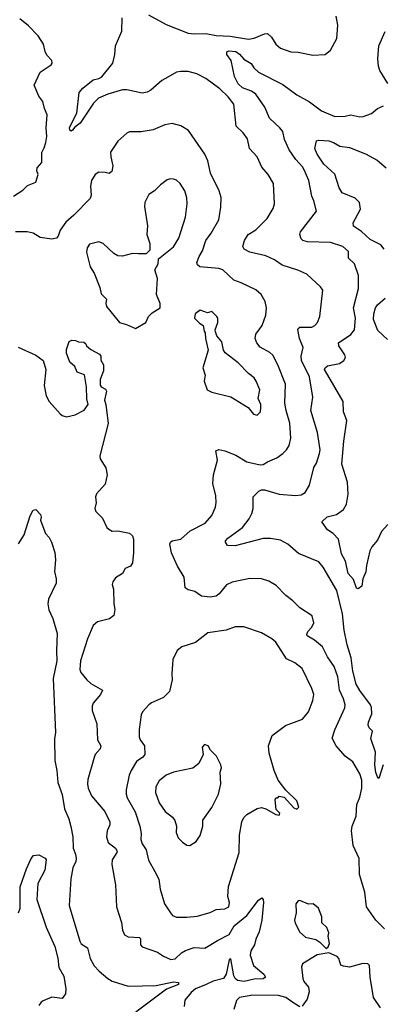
# Model space of a CAD drawing. Extents: x 1995161 to 2088924, y 769148 to 906007.
# Tile 304 of 335: x 2030085 to 2032559, y 883700 to 890422. Entities that reach past the tile are written whole.
import ezdxf

# ---------------------------------------------------------------- set-up
doc = ezdxf.new("R2010")
doc.units = 0

msp = doc.modelspace()

# ---------------------------------------------------------------- linework, layer by layer
at = {"layer": '0CON20XD'}
for points in [[(2030964.6, 890454.6), (2031085, 890388.9), (2031235, 890331.5), (2031275, 890326.1), (2031355, 890328), (2031425.3, 890314.7), (2031520.5, 890310.5), (2031645, 890290.4), (2031685, 890295.4), (2031755, 890326.4), (2031775, 890328.9), (2031803.8, 890303.8), (2031832, 890255), (2031865, 890228), (2031935, 890202.5), (2031985, 890200.8), (2032085, 890180), (2032170, 890185), (2032206, 890215), (2032248.8, 890295), (2032256, 890385), (2032243.3, 890446.7)], [(2030042.3, 889217.7), (2030105, 889257.5), (2030138.6, 889291.4), (2030195, 889312), (2030210, 889365), (2030201.3, 889391.3), (2030205, 889411.2), (2030235, 889447.5), (2030235.7, 889515), (2030252.7, 889547.3), (2030262.7, 889585), (2030269.1, 889625), (2030264.3, 889685), (2030272.4, 889772.4), (2030253.3, 889815), (2030243.1, 889865), (2030215, 889900), (2030184.4, 889975.6), (2030225, 890063.8), (2030300, 890115), (2030306.2, 890125), (2030303.3, 890145), (2030269.3, 890179.3), (2030257.5, 890205), (2030247.5, 890255), (2030211.7, 890311.7), (2030145, 890380), (2030085, 890428.8)], [(2032564.3, 885335.7), (2032535, 885242.5), (2032525, 885252.5), (2032515, 885283.3), (2032506.7, 885335), (2032511.3, 885421.3), (2032479.4, 885515), (2032491.2, 885565), (2032468.3, 885588.3), (2032462.5, 885605), (2032464.5, 885625), (2032487, 885683), (2032485, 885726), (2032477.5, 885745), (2032405, 885841.2), (2032380.6, 885885), (2032357.5, 885975), (2032347, 886065), (2032319.7, 886155), (2032298.5, 886255), (2032286.7, 886365), (2032247.5, 886525), (2032156, 886685), (2032125, 886721.4), (2031987.2, 886777.2), (2031915, 886842.5), (2031865, 886868.6), (2031795, 886879.4), (2031745, 886880), (2031555, 886829.4), (2031503.1, 886833.1), (2031488.8, 886855), (2031490, 886865), (2031505, 886882), (2031605, 886954.3), (2031651.1, 887015), (2031668.8, 887051.2), (2031676.7, 887085), (2031677.5, 887165), (2031715.6, 887204.4), (2031735, 887212.9), (2031755, 887212.5), (2031855, 887183.5), (2031966.9, 887173.1), (2032005, 887178.8), (2032032.5, 887195), (2032061.4, 887245), (2032091.4, 887365), (2032109.4, 887395), (2032130.3, 887459.7), (2032134.3, 887485.7), (2032115.5, 887605), (2032072.1, 887755), (2032085.4, 887845), (2032061.8, 887985), (2032006.4, 888095), (2032004.5, 888125), (2032019.5, 888185), (2031993.5, 888245), (2031982.5, 888307.5), (2031983.8, 888315), (2031996.7, 888323.3), (2032076.9, 888323.1), (2032099.4, 888335), (2032116.7, 888355), (2032133.5, 888395), (2032151.9, 888575), (2032138, 888598), (2032044.4, 888684.4), (2031982.1, 888712.1), (2031876.4, 888746.4), (2031823.3, 888783.3), (2031765, 888811.2), (2031655, 888834.6), (2031615.7, 888855), (2031606.5, 888875), (2031618.6, 888915), (2031644, 888955), (2031695, 888987.1), (2031773.8, 889065), (2031815, 889133.3), (2031822.5, 889165), (2031817.5, 889305), (2031780.8, 889365), (2031735.8, 889415), (2031705.7, 889485), (2031652.2, 889542.2), (2031638.9, 889608.9), (2031609.1, 889649.1), (2031562.5, 889695), (2031546.7, 889845), (2031508.1, 889895), (2031449.4, 889949.4), (2031355, 890022), (2031293.2, 890053.2), (2031235, 890069.5), (2031185, 890069.5), (2031155, 890063.1), (2031095, 890031.1), (2031055, 890006.4), (2030979.5, 889940.5), (2030955, 889927.5), (2030921.2, 889921.2), (2030815, 889943.5), (2030785, 889944.4), (2030685, 889913.8), (2030623.1, 889886.9), (2030587.6, 889852.4), (2030496.5, 889715), (2030461.3, 889688.7), (2030445, 889668), (2030435, 889662), (2030427.1, 889667.1), (2030425, 889686.2), (2030473.8, 889785), (2030490, 889925), (2030515.5, 889954.5), (2030585, 890012), (2030625, 890020), (2030645, 890032.9), (2030720, 890125), (2030734, 890185), (2030739.4, 890245), (2030781.2, 890345), (2030784.6, 890435)], [(2032595.9, 889985.9), (2032541.2, 890075), (2032532, 890105), (2032527.5, 890155), (2032535.9, 890244.1), (2032577.6, 890342.4)], [(2032596.4, 886975), (2032552.5, 886927.5), (2032525, 886869.2), (2032487, 886823), (2032473.4, 886796.6), (2032450, 886695), (2032446.8, 886653.2), (2032426.7, 886605), (2032418.8, 886555), (2032395, 886537.5), (2032381.7, 886541.7), (2032361.2, 886601.2), (2032325, 886641.2), (2032306.8, 886725), (2032281.5, 886775), (2032259.4, 886875), (2032224.6, 886914.6), (2032185, 886940), (2032146.7, 886995), (2032182.6, 887027.4), (2032246.6, 887043.4), (2032295, 887078.1), (2032315, 887113.8), (2032326.5, 887183.5), (2032321.1, 887265), (2032283.1, 887386.9), (2032296.1, 887543.9), (2032316.1, 887685), (2032293.1, 887745), (2032292.5, 887815), (2032250.4, 887885), (2032165.4, 888035), (2032168.5, 888045), (2032185, 888058.2), (2032266.2, 888075), (2032296.2, 888095), (2032308, 888115), (2032302.9, 888135), (2032263.1, 888195), (2032260, 888215), (2032345, 888271.9), (2032368.9, 888305), (2032376.2, 888385), (2032362.7, 888455), (2032397, 888587), (2032396, 888675), (2032370, 888755), (2032328.1, 888795), (2032328.9, 888838.9), (2032288.8, 888875), (2032205, 888902.1), (2032047.5, 888905), (2032016.7, 888915), (2032005.8, 888925.8), (2031996, 888955), (2032000, 888975), (2032110.8, 889115), (2032092.5, 889185), (2032076.9, 889216.9), (2032057.1, 889325), (2032025, 889397.5), (2032015, 889416.7), (2031967.8, 889467.8), (2031924, 889535), (2031890.9, 889605), (2031879.1, 889659.1), (2031859.5, 889685), (2031789.2, 889749.2), (2031758.4, 889825), (2031695, 889913.8), (2031665.6, 889935.6), (2031605, 889956.6), (2031575.3, 889985), (2031549.7, 890035), (2031527.1, 890145), (2031498, 890185), (2031498, 890202), (2031510.9, 890209.1), (2031560, 890205), (2031585, 890187.3), (2031613.5, 890153.5), (2031663.1, 890123.1), (2031683.3, 890093.3), (2031715, 890063.5), (2031879.8, 889979.8), (2031975, 889910.5), (2032062.1, 889862.1), (2032145, 889799.2), (2032235, 889762.5), (2032305, 889764), (2032345, 889773.8), (2032405, 889760), (2032428, 889762), (2032485, 889781.2), (2032526.7, 889815), (2032566.7, 889833.3)], [(2032574.3, 884214.3), (2032515.6, 884275), (2032450, 884365), (2032439.2, 884465), (2032403.9, 884585), (2032400.9, 884695), (2032360.5, 884785), (2032349.2, 884885), (2032353.8, 884916.2), (2032381.2, 884985), (2032384.7, 885065), (2032405.2, 885114.8), (2032419.3, 885175), (2032420, 885230), (2032405, 885272.9), (2032357.5, 885355), (2032305, 885394.2), (2032244, 885465), (2032217.5, 885517.5), (2032235.3, 885574.7), (2032302.5, 885725), (2032304.3, 885745), (2032293.9, 885786.1), (2032267.8, 885845), (2032256.2, 885935), (2032229.5, 886005), (2032185, 886072.5), (2032151.5, 886141.5), (2032096.7, 886186.7), (2032045.6, 886215.6), (2032042.9, 886225), (2032050.6, 886245), (2032077.5, 886275), (2032092.5, 886305), (2032081.2, 886351.2), (2031995, 886406.7), (2031948.8, 886455), (2031900.3, 886490.3), (2031835, 886560), (2031785, 886588.8), (2031735, 886604), (2031655, 886607.5), (2031535, 886582.5), (2031496.6, 886563.4), (2031446.7, 886503.3), (2031425, 886485.6), (2031385, 886480.4), (2031325, 886486.9), (2031279.1, 886519.1), (2031235, 886528.8), (2031213.3, 886543.3), (2031206.2, 886615), (2031160.9, 886690.9), (2031121.3, 886781.3), (2031109.5, 886840.5), (2031114.2, 886855.8), (2031125, 886863.8), (2031185, 886875.6), (2031248.5, 886931.5), (2031350, 886985), (2031395, 887036.2), (2031420, 887095), (2031425.7, 887125), (2031422.1, 887172.1), (2031401.9, 887255), (2031407.1, 887315), (2031434.2, 887415), (2031422.3, 887477.7), (2031442.9, 887487.1), (2031485, 887479.5), (2031558.4, 887448.4), (2031635, 887404.4), (2031725, 887382), (2031745, 887385.8), (2031775, 887404.4), (2031839.8, 887430.2), (2031879.1, 887460.9), (2031905, 887485.8), (2031923.3, 887515), (2031934.6, 887565), (2031928.2, 887668.2), (2031902.1, 887755), (2031894.6, 887805), (2031897.3, 887935), (2031845.5, 888065), (2031810.8, 888130.8), (2031790.8, 888150.8), (2031725, 888185.5), (2031701.8, 888215), (2031690.5, 888245), (2031695.6, 888275), (2031738.9, 888335), (2031764.3, 888405), (2031768, 888455), (2031759.1, 888499.1), (2031731.2, 888545), (2031695, 888577.5), (2031595, 888625.6), (2031545, 888642.9), (2031470, 888715), (2031443.4, 888723.4), (2031313.8, 888735), (2031298.9, 888748.9), (2031293.1, 888765), (2031310, 888805), (2031331.1, 888845), (2031355.6, 888915), (2031391.9, 888965), (2031443.2, 889056.8), (2031457.3, 889142.7), (2031459.1, 889209.1), (2031445.7, 889255), (2031385.6, 889375), (2031368.3, 889458.3), (2031348.6, 889505), (2031236, 889665), (2031185, 889697.5), (2031125, 889714.2), (2031075, 889704.3), (2030995, 889671.4), (2030914.1, 889655.9), (2030835, 889655.7), (2030815, 889648), (2030755, 889593.3), (2030705, 889517.5), (2030705.6, 889485), (2030720, 889425), (2030714.4, 889385.6), (2030695, 889372), (2030668.1, 889378.1), (2030625, 889382.5), (2030598.8, 889365), (2030574, 889325), (2030567.5, 889285), (2030572.2, 889225), (2030565, 889202.5), (2030455, 889088.6), (2030398.9, 889041.1), (2030360.6, 888985), (2030347.5, 888945), (2030335, 888930), (2030305, 888923.3), (2030225, 888936.4), (2030176, 888965), (2030135, 888973.8), (2030055, 888973.1)], [(2032571.2, 888855), (2032548.1, 888885), (2032475, 888921.2), (2032417.4, 888977.4), (2032362.1, 889012.1), (2032360.8, 889035), (2032410.3, 889129.7), (2032402.5, 889175), (2032374.5, 889204.5), (2032285, 889239.2), (2032265, 889274), (2032235, 889368.8), (2032160, 889435), (2032115, 889503.3), (2032097.5, 889542.5), (2032110, 889595), (2032125, 889600), (2032195, 889595.6), (2032226.2, 889585), (2032268.7, 889558.7), (2032335, 889550.5), (2032445, 889507.1), (2032523.7, 889463.7), (2032585, 889411.9)], [(2030875, 888313.3), (2030945, 888354), (2030964.3, 888395.7), (2030988.3, 888421.7), (2031042.5, 888455), (2031043.3, 888485), (2031017.5, 888545), (2031026, 888655), (2031006.2, 888715), (2031030, 888755), (2031030.7, 888789.3), (2031135, 888871.2), (2031169.6, 888930.4), (2031215.5, 889075), (2031227.5, 889165), (2031225.4, 889205.4), (2031211.1, 889255), (2031179.2, 889305), (2031155, 889325.8), (2031135, 889334.2), (2031114.1, 889335.9), (2031091.7, 889328.3), (2031045, 889293.8), (2031005, 889253.8), (2030965, 889230), (2030938, 889175), (2030936.1, 889146.1), (2030957.5, 889015), (2030952, 888955), (2030972.5, 888895), (2030971.7, 888848.3), (2030947, 888823), (2030895, 888823.8), (2030855, 888826.2), (2030785, 888808.8), (2030755, 888811.2), (2030725.9, 888825.9), (2030655, 888893.8), (2030625, 888906), (2030561.2, 888888.8), (2030544, 888865), (2030541.4, 888835), (2030565.9, 888735.9), (2030591.7, 888691.7), (2030632.5, 888595), (2030640.3, 888550.3), (2030676, 888515), (2030671.4, 888485), (2030678, 888465), (2030765, 888355.5), (2030812.3, 888342.3), (2030875, 888313.3)], [(2032595, 888240), (2032529.4, 888299.4), (2032498.4, 888375), (2032500, 888415), (2032512.4, 888455), (2032526.4, 888475), (2032578.5, 888521.5)], [(2031705, 887722.5), (2031728.8, 887745), (2031730.8, 887775), (2031729.2, 887795), (2031712.5, 887835), (2031722.5, 887895), (2031699.2, 887955), (2031685, 887976), (2031645, 888006), (2031575, 888078.6), (2031487.3, 888147.3), (2031476.1, 888166.1), (2031465, 888222.5), (2031430, 888265), (2031420.7, 888290.7), (2031417.5, 888305), (2031436.2, 888355), (2031436.7, 888385), (2031430, 888395), (2031395, 888430), (2031365, 888420), (2031315, 888440), (2031282.5, 888415), (2031277.5, 888385), (2031310.7, 888350.7), (2031337.5, 888335), (2031342.5, 888295), (2031350, 888285), (2031352, 888245), (2031370, 888165), (2031334.1, 888045.9), (2031350, 887995), (2031343.8, 887955), (2031363.3, 887895), (2031395, 887880), (2031525, 887848), (2031642.5, 887775), (2031679.3, 887729.3), (2031705, 887722.5)], [(2030075, 888186.2), (2030195, 888131.2), (2030243.8, 888095), (2030262.5, 888035), (2030250.6, 887925), (2030264.4, 887855), (2030285, 887816.2), (2030360.3, 887730.3), (2030375, 887719.2), (2030405, 887710.8), (2030462.5, 887725), (2030525, 887756), (2030551.4, 887795), (2030542.9, 887832.9), (2030541.2, 887915), (2030527, 887997), (2030477.5, 888015), (2030460, 888055), (2030426.7, 888085), (2030403.3, 888145), (2030405, 888170), (2030422.5, 888225), (2030440, 888235), (2030465, 888232.5), (2030485, 888222.5), (2030521.7, 888221.7), (2030535, 888210), (2030540, 888195), (2030570.7, 888170.7), (2030629.3, 888139.3), (2030637.5, 888125), (2030638.3, 888098.3), (2030657.5, 888065), (2030656.7, 888025), (2030633.3, 887965), (2030633, 887927), (2030640, 887915), (2030669.3, 887899.3), (2030676.4, 887886.4), (2030663.8, 887825), (2030672.9, 887795), (2030688.8, 887665), (2030630.6, 887445), (2030634.4, 887425), (2030672, 887362), (2030682, 887315), (2030668.9, 887251.1), (2030607.8, 887185), (2030602.5, 887165), (2030605.5, 887124.5), (2030597.1, 887085), (2030605, 887063.8), (2030648.8, 887018.8), (2030680, 886955), (2030692.7, 886942.7), (2030715, 886931.2), (2030755, 886932.5), (2030835, 886915.8), (2030855, 886898.8), (2030861.4, 886875), (2030860.8, 886785), (2030853.3, 886713.3), (2030839.7, 886690.3), (2030805, 886676.2), (2030785, 886640), (2030738.3, 886611.7), (2030720, 886585), (2030716.7, 886565), (2030723.8, 886535), (2030726, 886435), (2030733.8, 886395), (2030726.7, 886355), (2030697.7, 886332.3), (2030615, 886310.8), (2030586, 886285), (2030547.1, 886195), (2030500, 886045), (2030495.8, 885985), (2030502, 885965), (2030542.5, 885915), (2030570.6, 885890.6), (2030650, 885845), (2030635.8, 885815), (2030585.8, 885755), (2030578.6, 885735), (2030580, 885705), (2030611.9, 885615), (2030614.4, 885505), (2030638.1, 885465), (2030632.9, 885445), (2030600.6, 885405), (2030593.1, 885385), (2030550.4, 885235), (2030547.3, 885205), (2030552.9, 885175), (2030573.6, 885123.6), (2030664.5, 885015), (2030700, 884945), (2030700, 884925), (2030682.5, 884885), (2030675.9, 884844.1), (2030688.6, 884805), (2030738.5, 884765), (2030748.9, 884745), (2030748.1, 884735), (2030716, 884685), (2030714.2, 884655), (2030737.5, 884515), (2030744.3, 884365), (2030778.3, 884258.3), (2030785.9, 884205.9), (2030800, 884175), (2030825, 884161.4), (2030903.3, 884155), (2030910, 884145), (2030910, 884105), (2030920.9, 884090.9), (2031025, 884056), (2031065, 884028.8), (2031115, 884005.7), (2031145, 884010.6), (2031188, 884052), (2031215, 884068.1), (2031275, 884088.6), (2031347.3, 884082.7), (2031434.2, 884134.2), (2031515, 884176.7), (2031548.8, 884235), (2031635, 884306), (2031715, 884410), (2031735.8, 884425.8), (2031745.5, 884415.5), (2031748.6, 884395), (2031737.7, 884275), (2031718.2, 884195), (2031695.6, 884145), (2031686.4, 884105), (2031662.5, 884065), (2031656.8, 884035), (2031680.5, 883965), (2031750.8, 883905), (2031760.8, 883885), (2031746.1, 883873.9), (2031685, 883870.8), (2031615.2, 883854.8), (2031571.7, 883861.7), (2031555, 883876.4), (2031546.7, 883895), (2031525, 884010), (2031515, 884002.5), (2031493.7, 883905), (2031475.3, 883874.7), (2031405, 883856.9), (2031355.9, 883834.1), (2031284.3, 883805), (2031255, 883780.5), (2031212.5, 883727.5), (2031207.5, 883685)], [(2030076.4, 886843.6), (2030115.8, 886904.2), (2030156.7, 887035), (2030177, 887073), (2030195, 887077.5), (2030226.2, 887045), (2030231.2, 887025), (2030226.7, 887005), (2030235, 886980), (2030260, 886915), (2030285, 886887.5), (2030302.5, 886855), (2030324.4, 886785), (2030330, 886735), (2030322.5, 886655), (2030334.5, 886604.5), (2030333.6, 886575), (2030280.9, 886465), (2030276.5, 886435), (2030283.7, 886393.7), (2030310.8, 886335), (2030341.1, 886231.1), (2030335.4, 886115), (2030338.9, 886045), (2030312.2, 885925), (2030329.5, 885555)], [(2031155, 884294.4), (2031225, 884294.7), (2031295, 884300.6), (2031385, 884327.1), (2031425, 884347.1), (2031485, 884350.9), (2031512.7, 884365), (2031515.3, 884395), (2031504.4, 884435), (2031508.6, 884505), (2031583, 884737), (2031584.5, 884855), (2031599.5, 884945), (2031614.3, 884975), (2031633.7, 884996.3), (2031705, 885036.7), (2031735, 885043.3), (2031765, 885033.8), (2031832.5, 884995), (2031855, 884990), (2031860, 885005), (2031835, 885030), (2031827.5, 885095), (2031831.7, 885108.3), (2031845, 885110), (2031855, 885120), (2031890, 885115), (2031955, 885040), (2031975, 885032.5), (2031990, 885045), (2031975, 885090), (2031900.7, 885160.7), (2031849.3, 885229.3), (2031821.2, 885295), (2031786.2, 885415), (2031782, 885465), (2031806.2, 885535), (2031897.6, 885602.4), (2032015, 885647.1), (2032055, 885696), (2032085.4, 885775), (2032090.9, 885815), (2032078.5, 885855), (2032012, 885992), (2031961.1, 886031.1), (2031905, 886058.6), (2031831.5, 886171.5), (2031805.4, 886195.4), (2031735, 886237.1), (2031615, 886278.1), (2031555, 886276.9), (2031492.5, 886255), (2031367.5, 886235), (2031285, 886170), (2031190.7, 886140.7), (2031158, 886115), (2031129.2, 886055), (2031122, 885955), (2031125.5, 885914.5), (2031106.2, 885835), (2031065.7, 885794.3), (2030985, 885758.8), (2030966.1, 885743.9), (2030922.7, 885697.3), (2030912.9, 885677.1), (2030899.4, 885575), (2030899.4, 885525), (2030905.7, 885505), (2030936.7, 885465), (2030937.9, 885405), (2030925, 885386.7), (2030882.7, 885357.3), (2030845.6, 885295), (2030832.5, 885265), (2030811.5, 885165), (2030811.1, 885135), (2030818.6, 885108.6), (2030873.1, 885013.1), (2030905.4, 884915.4), (2030913.4, 884866.6), (2030911.9, 884825), (2030921.1, 884795), (2030947.3, 884755), (2030964.5, 884684.5), (2031005.6, 884605.6), (2031032.9, 884555), (2031043.1, 884485), (2031073.3, 884385), (2031113.4, 884323.4), (2031126.9, 884306.9), (2031155, 884294.4)], [(2030329.5, 885555), (2030322.8, 885512.8), (2030324, 885365), (2030338.6, 885295), (2030344.4, 885215), (2030375, 885132.5), (2030390, 885035), (2030420, 884965), (2030433.7, 884913.7), (2030447.8, 884842.2), (2030449.4, 884765), (2030465.6, 884725), (2030468.9, 884695), (2030467.8, 884675), (2030448.3, 884631.7), (2030432.6, 884557.4), (2030422.5, 884375), (2030495, 884130), (2030505, 884113.3), (2030548, 884085), (2030565, 884012.5), (2030592.9, 883962.9), (2030626.2, 883925), (2030686.2, 883875), (2030715, 883858.6), (2030825, 883822.9), (2031015, 883827.8), (2031135, 883853.1), (2031167.5, 883847.5), (2031168, 883835), (2031087.3, 883802.7), (2030876.9, 883645)], [(2031245, 884783.8), (2031289.5, 884810.5), (2031316.8, 884853.2), (2031334.2, 884915), (2031334.2, 884955.8), (2031395, 885043.3), (2031440.8, 885135), (2031456.2, 885205), (2031453.3, 885285), (2031461.2, 885315), (2031456.2, 885335), (2031428, 885395), (2031385.9, 885435.9), (2031370, 885465), (2031345, 885473.3), (2031330, 885455), (2031336.7, 885405), (2031306.4, 885343.6), (2031267, 885313), (2031133.9, 885283.9), (2031083.8, 885265), (2031035.8, 885225), (2031013.3, 885185), (2031011.1, 885145), (2031036.7, 885075), (2031076.9, 885016.9), (2031127, 884977), (2031144.2, 884955), (2031153.8, 884915), (2031151.7, 884871.7), (2031166.4, 884836.4), (2031195.7, 884805.7), (2031225, 884786.7), (2031245, 884783.8)], [(2030076.7, 884323.3), (2030087.5, 884355), (2030087.4, 884502.6), (2030131.4, 884625), (2030163.3, 884695), (2030178.6, 884715), (2030215, 884721.1), (2030258, 884698), (2030266, 884685), (2030255.7, 884615), (2030208.2, 884525), (2030201.2, 884415), (2030265.4, 884225.4), (2030325, 884093.3), (2030344.4, 884015), (2030351.7, 883951.7), (2030385, 883891.2), (2030400, 883805), (2030398.2, 883771.8), (2030375, 883740), (2030305, 883748.8), (2030245, 883724.4), (2030230.8, 883715), (2030215, 883691.4)], [(2032175, 884080), (2032188.3, 884091.7), (2032197.5, 884115), (2032190, 884165), (2032193, 884187), (2032181.2, 884225), (2032146.7, 884255), (2032146.1, 884296.1), (2032122.5, 884355), (2032086.4, 884386.4), (2032055, 884383.3), (2031995, 884408.8), (2031985, 884406.7), (2031968.8, 884385), (2031971.2, 884325), (2031960, 884275), (2031964.1, 884254.1), (2031995, 884192.5), (2032035, 884157.5), (2032105, 884142.5), (2032133, 884123), (2032175, 884080)], [(2032546.4, 883675), (2032499.6, 883745), (2032475.5, 883885), (2032472.5, 883965), (2032460, 883975), (2032425, 883978.6), (2032335, 883954), (2032295, 883960), (2032275, 883967.5), (2032261.4, 884011.4), (2032250, 884025), (2032195, 884050), (2032115, 884037.5), (2032013.6, 883976.4), (2032007.1, 883955), (2032015.6, 883875), (2032022.9, 883855), (2032055.6, 883815.6), (2032060.8, 883785), (2032045.7, 883735), (2032012.4, 883687.6)], [(2031995, 883683.1), (2031955, 883707.7), (2031900, 883745), (2031850.3, 883760.3), (2031675, 883761.2), (2031585, 883746.2), (2031564.3, 883725.7), (2031545, 883664.4)]]:
    msp.add_lwpolyline(points, dxfattribs=at)

doc.saveas('drawing.dxf')
